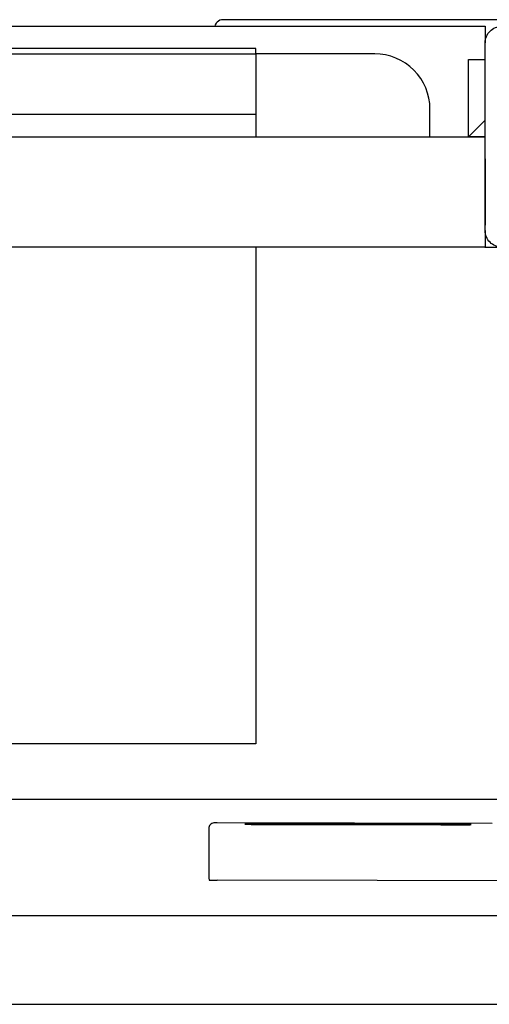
# Model space of a CAD drawing. Header units: millimetres. Extents: x 28600 to 181045, y -399112 to -163690.
# Tile 359 of 482: x 73273 to 73281, y -194640 to -194622. Entities that reach past the tile are written whole.
import ezdxf

# ---------------------------------------------------------------- set-up
doc = ezdxf.new("R2010")
doc.units = ezdxf.units.MM
doc.layers.get('0').update_dxf_attribs({"color": 8})
doc.layers.add('!! 0_ Istn-sciany', color=8, linetype='Continuous')
doc.layers.add('!!_@ wypos sanit nd', color=8, linetype='Continuous', plot=False)

# ---------------------------------------------------------------- blocks, each defined once
blk = doc.blocks.new('A$Cff2eaf8b')
for points in [[(-0.18941, 0.08863), (-0.04454, 0.08863), (-0.04035, 0.08853), (-0.03617, 0.08824), (-0.032, 0.08775), (-0.02786, 0.08707), (-0.02376, 0.08619), (-0.0197, 0.08513), (-0.0157, 0.08388), (-0.01176, 0.08244), (-0.00789, 0.08082), (-0.0041, 0.07902), (-0.0004, 0.07705), (0.0032, 0.0749), (0.0067, 0.0726), (0.01009, 0.07012), (0.01337, 0.0675)], [(-0.19839, 0.08237), (-0.11148, 0.08219)], [(-0.16124, 0.07188), (-0.11145, 0.07178), (-0.11127, 0.07178), (-0.11111, 0.07178), (-0.111, 0.07178), (-0.11083, 0.07179), (-0.11065, 0.07183), (-0.11049, 0.0719), (-0.11033, 0.072), (-0.1102, 0.07212), (-0.11009, 0.07227), (-0.11001, 0.07243), (-0.10996, 0.07261), (-0.10995, 0.07279), (-0.10997, 0.08178), (-0.10998, 0.08217)], [(-0.12195, 0.07209), (-0.15195, 0.07215)], [(-0.15195, 0.07205), (-0.12195, 0.07199)], [(0.16493, 0.0675), (-0.16477, 0.0675)], [(-0.11847, -0.0325), (-0.11847, 0.0575), (0.11153, 0.0575), (0.11153, -0.0325)], [(-0.16, -0.0355), (-0.16, -0.0325), (0.16, -0.0325), (0.16, -0.0355)], [(-0.16, -0.0485), (-0.16, -0.0365)], [(0.16, -0.0555), (0.157, -0.0525), (0.16, -0.0525), (-0.16, -0.0525), (-0.157, -0.0525), (-0.16, -0.0555)], [(-0.157, -0.0525), (-0.157, -0.0665), (-0.16, -0.0665)], [(0.10602, -0.0525), (0.10602, -0.05658), (-0.11847, -0.05658)], [(-0.03305, -0.0725), (-0.16, -0.0725), (-0.16, -0.0695)]]:
    blk.add_lwpolyline(points)
for points in [[(-0.15993, -0.0325), (-0.17249, -0.0325, 0.405519), (-0.172, -0.032), (-0.172, -0.0313, 0.414214), (-0.1725, -0.0308), (-0.1875, -0.0308, 0.414214), (-0.188, -0.0313), (-0.188, -0.032, 0.405519), (-0.18751, -0.0325), (-0.19, -0.0325, -0.414214), (-0.2, -0.0225), (-0.2, 0.0575, -0.266001), (-0.19506, 0.06612)], [(-0.15, -0.0525), (-0.15, -0.0575, 0.414214), (-0.14, -0.0675), (-0.11847, -0.0675), (-0.11847, -0.0525)], [(-0.1633, -0.0727, 0.412536), (-0.1623, -0.0737), (-0.11251, -0.0737), (-0.11222, -0.07367), (-0.11194, -0.07358), (-0.11168, -0.07345), (-0.11145, -0.07326), (-0.11126, -0.07304), (-0.11112, -0.07278), (-0.11104, -0.0725)]]:
    blk.add_lwpolyline(points, format="xyb")
blk.add_lwpolyline([(-0.2, -0.0695), (-0.2, -0.0355, -0.414214), (-0.197, -0.0325), (-0.163, -0.0325, -0.414214), (-0.16, -0.0355), (-0.16, -0.0695, -0.414214), (-0.163, -0.0725), (-0.197, -0.0725, -0.414214)], format="xyb", close=True)
blk.add_lwpolyline([(-0.11847, -0.0685), (0.11153, -0.0685), (0.11153, -0.0675), (-0.11847, -0.0675)], close=True)
for centre, major_axis, start_param, end_param in [((-0.11148, 0.08218), (-0.0015, 0), 3.141878, 4.712682), ((-0.15195, 0.0721), (0.0055, -0.00001), 1.571085, 4.712678), ((-0.12195, 0.07204), (0.0055, -0.00001), 4.712678, 7.854271)]:
    blk.add_ellipse(centre, major_axis=major_axis, ratio=0.008726, start_param=start_param, end_param=end_param)

msp = doc.modelspace()

# ---------------------------------------------------------------- linework, layer by layer
at = {"layer": '!! 0_ Istn-sciany'}
msp.add_lwpolyline([(73219.42327, -194639.5883), (73521.42327, -194639.5883)], dxfattribs=at)

# ---------------------------------------------------------------- block references
at = {"layer": '!!_@ wypos sanit nd', "xscale": 100, "yscale": 100, "zscale": 100, "rotation": 180}
msp.add_blockref('A$Cff2eaf8b', (73265.08994, -194629.12226), dxfattribs=at)

doc.saveas('drawing.dxf')
